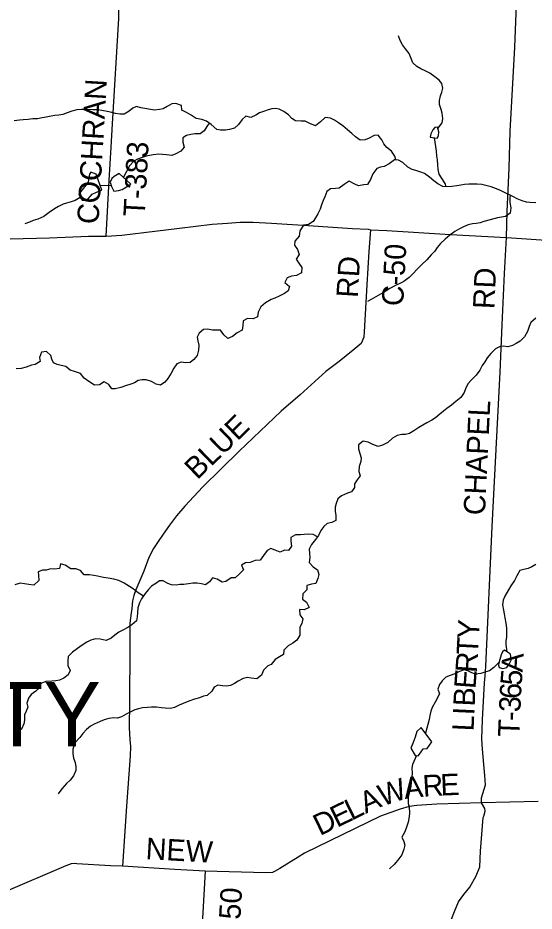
# Model space of a CAD drawing. Extents: x 1759416 to 2214760, y 252598 to 1116833.
# Drawn here: x 1943940 to 1951157, y 865784 to 878265 of the extents above; entities that cross this region are included whole.
import ezdxf

# ---------------------------------------------------------------- set-up
doc = ezdxf.new("R2010")
doc.units = 0
for name, color, linetype in [('GM_X_County_Road', 7, 'Continuous'), ('GM_X_County_Road_Text', 7, 'Continuous'), ('GM_X_Minor_Lake', 7, 'Continuous'), ('GM_X_Minor_River', 7, 'Continuous'), ('GM_X_State_Route', 7, 'Continuous'), ('GM_X_Township_Road', 7, 'Continuous'), ('GM_X_Township_Road_Text', 7, 'Continuous'), ('GM_X_Township_ROW', 7, 'Continuous'), ('GM_X_Township_Text', 7, 'Continuous')]:
    doc.layers.add(name, color=color, linetype=linetype)

msp = doc.modelspace()

# ---------------------------------------------------------------- linework, layer by layer
at = {"layer": 'GM_X_County_Road'}
for points in [[(1948871, 875304), (1948844, 875003), (1948818, 874537), (1948781, 873879), (1948778, 873804), (1948739, 873717), (1948625, 873621), (1948432, 873464), (1948245, 873326), (1947885, 872999), (1947619, 872769), (1947032, 872213), (1946524, 871714), (1946272, 871441), (1946157, 871307), (1946058, 871177), (1945969, 871049), (1945890, 870937), (1945835, 870851), (1945772, 870723), (1945701, 870533), (1945591, 870275), (1945562, 870192), (1945543, 870118), (1945531, 870012), (1945518, 869918), (1945507, 869803), (1945507, 869460), (1945502, 868708), (1945495, 868344), (1945504, 868182), (1945515, 868086), (1945509, 867953), (1945458, 867251), (1945404, 866410)], [(1951213, 867318), (1950423, 867297), (1949797, 867280), (1949517, 867259), (1949409, 867246), (1949284, 867211), (1949008, 867112), (1947949, 866593), (1947859, 866537), (1947603, 866380), (1947529, 866336), (1947499, 866324), (1947401, 866317), (1946559, 866342), (1946133, 866364), (1945404, 866410), (1945234, 866417), (1944763, 866446), (1944727, 866448), (1944687, 866443), (1944608, 866417), (1943740, 866043)], [(1946559, 866342), (1946509, 865435)]]:
    msp.add_lwpolyline(points, dxfattribs=at)
at = {"layer": 'GM_X_Minor_Lake'}
for points in [[(1949803, 876585), (1949819, 876619), (1949826, 876671), (1949807, 876736), (1949769, 876732), (1949741, 876700), (1949714, 876647), (1949705, 876599)], [(1949705, 876599), (1949803, 876585)], [(1945033, 876081), (1944998, 876097), (1944961, 876108), (1944942, 876082), (1944933, 876032), (1944924, 875972), (1944804, 875819), (1944791, 875801), (1944813, 875753), (1944838, 875718), (1944880, 875715), (1944923, 875739), (1944978, 875800), (1945038, 875828), (1945115, 875857)], [(1945034, 876080), (1944998, 876097), (1944961, 876108), (1944942, 876082), (1944933, 876032), (1944924, 875972), (1944804, 875819), (1944791, 875801), (1944813, 875753), (1944838, 875718), (1944880, 875715), (1944923, 875739), (1944978, 875800), (1945038, 875828), (1945115, 875857)], [(1945115, 875857), (1945033, 876081)], [(1945357, 876092), (1945288, 876047), (1945252, 876023), (1945229, 875971), (1945248, 875907), (1945279, 875842), (1945347, 875853), (1945400, 875865), (1945517, 875943)], [(1945517, 875943), (1945357, 876092)], [(1950743, 869429), (1950715, 869407), (1950698, 869365), (1950679, 869299), (1950666, 869251), (1950658, 869221), (1950669, 869187), (1950719, 869172), (1950774, 869190), (1950808, 869233), (1950835, 869291), (1950832, 869341), (1950829, 869373)], [(1950829, 869373), (1950743, 869429)], [(1949577, 868352), (1949516, 868292), (1949496, 868215), (1949467, 868139), (1949432, 868059), (1949492, 867960), (1949536, 867955), (1949569, 867997), (1949606, 868050), (1949664, 868058), (1949693, 868105), (1949728, 868151)], [(1949728, 868151), (1949577, 868352)]]:
    msp.add_lwpolyline(points, dxfattribs=at)
at = {"layer": 'GM_X_Minor_River'}
for points in [[(1949812, 876719), (1949870, 876797), (1949879, 876861), (1949872, 876933), (1949859, 876986), (1949836, 877054), (1949833, 877110), (1949850, 877174), (1949869, 877228), (1949880, 877282), (1949867, 877347), (1949830, 877397), (1949770, 877442), (1949699, 877491), (1949641, 877522), (1949571, 877553), (1949516, 877586), (1949461, 877639), (1949436, 877700), (1949409, 877768), (1949357, 877835), (1949316, 877890), (1949285, 877951), (1949262, 878013)], [(1949222, 876280), (1949212, 876331), (1949165, 876404), (1949098, 876455), (1949056, 876507), (1949029, 876562), (1948976, 876627), (1948920, 876622), (1948851, 876585), (1948797, 876563), (1948726, 876558), (1948659, 876603), (1948608, 876650), (1948550, 876701), (1948481, 876756), (1948422, 876801), (1948366, 876836), (1948312, 876863), (1948238, 876872), (1948171, 876813), (1948100, 876756), (1948021, 876789), (1947955, 876820), (1947899, 876823), (1947823, 876828), (1947771, 876860), (1947724, 876911), (1947659, 876956), (1947593, 876991), (1947541, 877000), (1947491, 876995), (1947441, 876981), (1947386, 876964), (1947318, 876939), (1947265, 876906), (1947197, 876873), (1947129, 876890), (1947076, 876844), (1947025, 876775), (1946968, 876723), (1946899, 876706), (1946843, 876697), (1946773, 876694), (1946721, 876707), (1946642, 876774), (1946579, 876821), (1946511, 876844), (1946433, 876857), (1946364, 876908), (1946298, 876943), (1946232, 876974), (1946225, 877039), (1946148, 877070), (1946093, 877063), (1946027, 877027), (1945972, 876994), (1945920, 876985), (1945850, 876974), (1945792, 876987), (1945716, 876998), (1945660, 877008), (1945598, 877025), (1945548, 877004), (1945495, 876961), (1945428, 876919), (1945366, 876920), (1945306, 876927), (1945252, 876942), (1945188, 876957), (1945112, 876972), (1945052, 876979), (1944990, 876982), (1944912, 876987), (1944830, 876986), (1944762, 876979), (1944695, 876960), (1944631, 876937), (1944568, 876917), (1944514, 876906), (1944458, 876899), (1944406, 876894), (1944335, 876879), (1944281, 876867), (1944213, 876856), (1944151, 876853), (1944082, 876846), (1944012, 876843), (1943962, 876838), (1943890, 876827)], [(1946613, 876795), (1946580, 876749), (1946546, 876687), (1946486, 876646), (1946416, 876647), (1946357, 876636), (1946297, 876620), (1946246, 876589), (1946245, 876527), (1946264, 876460), (1946219, 876403), (1946147, 876364), (1946090, 876340), (1946018, 876351), (1945962, 876356), (1945910, 876359), (1945830, 876352), (1945735, 876331), (1945677, 876314), (1945613, 876289), (1945560, 876262), (1945501, 876196), (1945415, 876038)], [(1949926, 875906), (1949913, 875952), (1949860, 876029), (1949831, 876083), (1949814, 876148), (1949809, 876210), (1949804, 876280), (1949799, 876339), (1949792, 876401), (1949783, 876469), (1949766, 876590)], [(1951179, 875681), (1951099, 875684), (1951049, 875689), (1950989, 875710), (1950920, 875737), (1950868, 875764), (1950812, 875793), (1950745, 875824), (1950687, 875851), (1950629, 875876), (1950558, 875905), (1950484, 875924), (1950428, 875935), (1950362, 875943), (1950294, 875944), (1950242, 875943), (1950183, 875936), (1950133, 875927), (1950077, 875917), (1950007, 875908), (1949947, 875905), (1949880, 875908), (1949809, 875945), (1949756, 875988), (1949694, 876041), (1949623, 876090), (1949571, 876111), (1949503, 876132), (1949451, 876147), (1949390, 876178), (1949323, 876243), (1949259, 876278), (1949207, 876281), (1949130, 876226), (1949061, 876188), (1949011, 876181), (1948959, 876160), (1948903, 876084), (1948870, 876009), (1948829, 875939), (1948775, 875934), (1948701, 875919), (1948641, 875946), (1948571, 875985), (1948502, 875935), (1948431, 875884), (1948379, 875881), (1948311, 875876), (1948258, 875839), (1948231, 875767), (1948208, 875713), (1948183, 875653), (1948166, 875593), (1948135, 875529), (1948102, 875470), (1948066, 875418), (1948003, 875377), (1947931, 875370), (1947883, 875290), (1947874, 875216), (1947811, 875145), (1947806, 875091), (1947849, 875030), (1947872, 874961), (1947829, 874892), (1947866, 874837), (1947909, 874776), (1947904, 874704), (1947834, 874667), (1947767, 874654), (1947703, 874631), (1947670, 874567), (1947735, 874512), (1947720, 874450), (1947667, 874415), (1947593, 874376), (1947532, 874350), (1947482, 874329), (1947403, 874282)], [(1945091, 875922), (1945242, 875928)], [(1944812, 875754), (1944740, 875715), (1944684, 875694), (1944621, 875677), (1944571, 875664), (1944508, 875630), (1944452, 875597), (1944377, 875548), (1944302, 875491), (1944221, 875454), (1944155, 875435), (1944100, 875411), (1944036, 875388)], [(1950827, 875785), (1950816, 875763), (1950819, 875686), (1950830, 875612), (1950824, 875536), (1950758, 875491), (1950703, 875479), (1950647, 875470), (1950595, 875457), (1950542, 875445), (1950456, 875421), (1950402, 875401), (1950347, 875392), (1950297, 875389), (1950235, 875374), (1950168, 875344), (1950114, 875319), (1950049, 875280), (1949978, 875231), (1949913, 875175), (1949848, 875112), (1949801, 875059), (1949768, 875007), (1949717, 874954), (1949656, 874886), (1949581, 874815), (1949516, 874748), (1949471, 874696), (1949410, 874639), (1949335, 874582), (1949280, 874554), (1949218, 874525), (1949141, 874482), (1949082, 874449), (1949008, 874406), (1948878, 874331), (1948828, 874302)], [(1947403, 874282), (1947336, 874227), (1947299, 874155), (1947290, 874087), (1947229, 874062), (1947149, 874067), (1947088, 874034), (1947083, 873967), (1947074, 873901), (1947006, 873866), (1946941, 873811), (1946874, 873786), (1946821, 873835), (1946772, 873900), (1946710, 873904), (1946659, 873903), (1946590, 873914), (1946533, 873913), (1946472, 873858), (1946446, 873806), (1946455, 873754), (1946468, 873691), (1946465, 873621), (1946444, 873549), (1946399, 873490), (1946348, 873452), (1946288, 873447), (1946222, 873454), (1946163, 873433), (1946118, 873373), (1946083, 873301), (1946034, 873228), (1945993, 873174), (1945936, 873133), (1945872, 873146), (1945809, 873185), (1945733, 873210), (1945677, 873207), (1945623, 873198), (1945568, 873166), (1945518, 873149), (1945445, 873124), (1945381, 873101), (1945302, 873084), (1945252, 873084), (1945211, 873143), (1945147, 873180), (1945081, 873137), (1945012, 873132), (1944945, 873175), (1944868, 873232), (1944813, 873297), (1944733, 873326), (1944669, 873343), (1944608, 873396), (1944544, 873407), (1944490, 873420), (1944438, 873445), (1944415, 873497), (1944400, 873548), (1944338, 873603), (1944268, 873592), (1944241, 873522), (1944252, 873462), (1944183, 873424), (1944131, 873411), (1944055, 873386), (1943984, 873365), (1943918, 873362)], [(1951182, 874070), (1951113, 874011), (1951088, 873953), (1951065, 873882), (1951024, 873810), (1950961, 873747), (1950908, 873715), (1950856, 873686), (1950789, 873667), (1950729, 873676), (1950673, 873668), (1950619, 873639), (1950551, 873574), (1950502, 873514), (1950466, 873461), (1950431, 873407), (1950398, 873341), (1950348, 873272), (1950279, 873204), (1950228, 873151), (1950197, 873083), (1950180, 873031), (1950131, 872960), (1950062, 872907), (1950003, 872855), (1949938, 872806), (1949888, 872769), (1949837, 872727), (1949776, 872676), (1949726, 872645), (1949657, 872607), (1949602, 872574), (1949544, 872541), (1949475, 872494), (1949414, 872458), (1949358, 872445), (1949306, 872442), (1949243, 872431), (1949179, 872391), (1949112, 872330), (1949037, 872293), (1948976, 872274), (1948903, 872305), (1948835, 872338), (1948767, 872349), (1948704, 872298), (1948703, 872242), (1948722, 872177), (1948738, 872119), (1948733, 872065), (1948712, 871995), (1948707, 871925), (1948724, 871868), (1948683, 871809), (1948644, 871755), (1948647, 871705), (1948604, 871641), (1948550, 871622), (1948465, 871585), (1948412, 871544), (1948389, 871482), (1948374, 871430), (1948377, 871368), (1948384, 871315), (1948387, 871243), (1948327, 871214), (1948266, 871199), (1948216, 871157), (1948177, 871102), (1948142, 871032), (1948101, 870976), (1948046, 870909), (1948014, 870841), (1948016, 870781), (1948021, 870725)], [(1948127, 871012), (1948070, 871045), (1947996, 871052), (1947941, 871047), (1947889, 871043), (1947821, 871042), (1947757, 871007), (1947754, 870953), (1947767, 870883), (1947722, 870821), (1947668, 870828), (1947605, 870799), (1947535, 870830), (1947478, 870853), (1947427, 870821), (1947372, 870752), (1947325, 870686), (1947255, 870685), (1947186, 870654), (1947122, 870651), (1947065, 870618), (1947092, 870553), (1947033, 870492), (1946976, 870440), (1946920, 870439), (1946849, 870388), (1946795, 870379), (1946724, 870422), (1946660, 870441), (1946619, 870385), (1946562, 870342), (1946506, 870355), (1946446, 870366), (1946386, 870366), (1946324, 870355), (1946260, 870350), (1946205, 870347), (1946151, 870340), (1946087, 870343), (1946035, 870361), (1945972, 870400), (1945922, 870397), (1945867, 870362), (1945810, 870324), (1945763, 870273), (1945721, 870221), (1945669, 870148), (1945642, 870090), (1945619, 870020), (1945612, 869952), (1945609, 869898), (1945598, 869842), (1945533, 869785), (1945475, 869749), (1945406, 869710), (1945350, 869683), (1945293, 869638), (1945242, 869596), (1945173, 869567), (1945089, 869582), (1945023, 869587), (1944959, 869572), (1944902, 869541), (1944838, 869500), (1944775, 869456), (1944704, 869403), (1944645, 869344), (1944640, 869282), (1944639, 869215), (1944670, 869145), (1944643, 869087), (1944582, 869038), (1944522, 869012), (1944471, 869003), (1944413, 868998), (1944331, 868991), (1944262, 868964), (1944247, 868908), (1944193, 868859), (1944124, 868813), (1944087, 868760), (1944066, 868688), (1944079, 868632), (1944056, 868580), (1944033, 868526), (1944032, 868452), (1944025, 868402), (1943990, 868326), (1943923, 868299)], [(1948021, 870725), (1948012, 870657), (1948069, 870594), (1948130, 870555), (1948145, 870490), (1948132, 870432), (1948105, 870362), (1948043, 870353), (1947978, 870332), (1947978, 870272), (1947925, 870216), (1947919, 870144), (1947973, 870099), (1948014, 870027), (1947941, 869994), (1947875, 869998), (1947882, 869926), (1947923, 869869), (1947910, 869803), (1947883, 869750), (1947882, 869695), (1947880, 869639), (1947840, 869572), (1947786, 869530), (1947717, 869493), (1947658, 869430), (1947655, 869370), (1947596, 869336), (1947536, 869299), (1947482, 869228), (1947432, 869212), (1947373, 869151), (1947348, 869079), (1947279, 869030), (1947203, 869041), (1947151, 869050), (1947091, 869033), (1947020, 868997), (1946967, 868966), (1946913, 868939), (1946855, 868926), (1946801, 868932), (1946737, 868941), (1946686, 868912), (1946651, 868856), (1946586, 868799), (1946534, 868786), (1946479, 868766), (1946407, 868745), (1946328, 868718), (1946252, 868685), (1946197, 868662), (1946129, 868629), (1946072, 868614), (1946000, 868619), (1945948, 868625), (1945878, 868632), (1945806, 868635), (1945750, 868630), (1945682, 868623), (1945627, 868612), (1945573, 868595), (1945519, 868569), (1945456, 868534), (1945387, 868497), (1945333, 868482), (1945281, 868484), (1945213, 868477), (1945144, 868456), (1945090, 868435), (1945007, 868396), (1944956, 868368), (1944898, 868321), (1944847, 868264), (1944804, 868208), (1944738, 868137), (1944709, 868049), (1944706, 867985), (1944719, 867922), (1944740, 867862), (1944749, 867798), (1944748, 867748), (1944719, 867676), (1944672, 867614), (1944621, 867567), (1944556, 867491), (1944503, 867422)], [(1945695, 870185), (1945623, 870233), (1945551, 870286), (1945500, 870321), (1945426, 870368), (1945353, 870403), (1945279, 870422), (1945203, 870437), (1945139, 870448), (1945053, 870465), (1945001, 870476), (1944941, 870481), (1944867, 870484), (1944816, 870543), (1944750, 870566), (1944678, 870565), (1944603, 870620), (1944537, 870635), (1944522, 870571), (1944451, 870560), (1944399, 870569), (1944335, 870548), (1944285, 870550), (1944222, 870527), (1944230, 870477), (1944231, 870405), (1944161, 870339), (1944095, 870346), (1944034, 870359), (1943970, 870368), (1943895, 870343)], [(1951179, 870628), (1951126, 870595), (1951072, 870570), (1951011, 870558), (1950959, 870545), (1950916, 870467), (1950885, 870404)], [(1950885, 870404), (1950831, 870328), (1950797, 870272), (1950747, 870185), (1950726, 870131), (1950717, 870065), (1950730, 869989), (1950737, 869936), (1950748, 869882), (1950761, 869808), (1950770, 869739), (1950771, 869685), (1950770, 869613), (1950763, 869561), (1950761, 869511), (1950775, 869408)], [(1950670, 869264), (1950595, 869190), (1950535, 869141), (1950484, 869127), (1950414, 869106), (1950339, 869097), (1950284, 869112), (1950230, 869141), (1950178, 869156), (1950116, 869133), (1950047, 869101), (1949983, 869078), (1949922, 869053), (1949871, 869004), (1949834, 868952), (1949813, 868886), (1949834, 868822), (1949772, 868702), (1949731, 868630), (1949712, 868577), (1949699, 868517), (1949692, 868463), (1949639, 868269)], [(1949514, 867957), (1949458, 867832), (1949449, 867780), (1949452, 867716), (1949448, 867656), (1949440, 867583), (1949432, 867527), (1949416, 867449), (1949395, 867381), (1949394, 867289), (1949409, 867237), (1949414, 867159), (1949409, 867108), (1949394, 867026), (1949366, 866943), (1949343, 866881), (1949308, 866819), (1949337, 866756), (1949349, 866704), (1949336, 866650), (1949306, 866572), (1949265, 866515), (1949206, 866441), (1949135, 866376)]]:
    msp.add_lwpolyline(points, dxfattribs=at)
at = {"layer": 'GM_X_State_Route'}
msp.add_lwpolyline([(1943833, 875177), (1944382, 875191), (1944926, 875214), (1945176, 875214), (1945391, 875231), (1945700, 875266), (1946200, 875325), (1946656, 875385), (1946869, 875398), (1947049, 875411), (1947228, 875409), (1947484, 875395), (1947996, 875362), (1948617, 875322), (1948835, 875311), (1948871, 875304), (1949099, 875295), (1949989, 875238), (1950772, 875196), (1951395, 875153)], dxfattribs=at)
at = {"layer": 'GM_X_Township_Road'}
for points in [[(1945264, 876786), (1945351, 878255), (1945356, 879217), (1945373, 879477), (1945394, 879799), (1945401, 879879)], [(1950772, 875196), (1950782, 875559), (1950807, 876164), (1950823, 876680), (1950888, 877856), (1950921, 878694), (1950937, 879135), (1950955, 879498), (1950952, 879587)], [(1945176, 875214), (1945214, 875993), (1945245, 876460), (1945264, 876786)], [(1950423, 867297), (1950422, 867366), (1950475, 867551), (1950468, 867678), (1950454, 867831), (1950435, 868049), (1950425, 868192), (1950435, 868455), (1950461, 868976), (1950473, 869072), (1950482, 869201), (1950572, 871160), (1950681, 873313), (1950708, 873976), (1950743, 874692), (1950772, 875196)]]:
    msp.add_lwpolyline(points, dxfattribs=at)
at = {"layer": 'GM_X_Township_ROW'}
msp.add_lwpolyline([(1949949, 865415), (1949955, 865457), (1949982, 865624), (1950043, 865778), (1950102, 865916), (1950175, 866016), (1950256, 866118), (1950345, 866278), (1950396, 866404), (1950406, 866621), (1950445, 867090), (1950455, 867113), (1950471, 867180), (1950468, 867219), (1950423, 867297)], dxfattribs=at)

# ---------------------------------------------------------------- texts
at = {"layer": 'GM_X_County_Road_Text'}
for s, rotation, p in [('C-50', 86.9156, (1949325, 874232)), ('RD', 86.5482, (1948691, 874349)), ('BLUE', 44.0716, (1946447, 871802)), ('W', 18.0657, (1949035, 867247)), ('A', 6.839, (1949350, 867351)), ('R', 3.7261, (1949608, 867382)), ('E', 2.2505, (1949852, 867398)), ('A', 24.106, (1948801, 867142)), ('L', 25.9728, (1948602, 867045)), ('E', 26.0519, (1948401, 866946)), ('D', 26.0535, (1948163, 866831)), ('NEW', 356.7217, (1945721, 866512)), ('C-50', 86.5738, (1947024, 865237))]:
    msp.add_text(s, height=300, rotation=rotation, dxfattribs=at).set_placement(p)
at = {"layer": 'GM_X_Township_Road_Text'}
for s, rotation, p in [('COCHRAN', 86.6335, (1945066, 875377)), ('T-383', 86.9426, (1945713, 875483)), ('RD', 87.5099, (1950601, 874192)), ('CHAPEL', 87.2576, (1950469, 871311)), ('Y', 87.0629, (1950383, 869584)), ('T', 87.0241, (1950371, 869360)), ('R', 85.9949, (1950354, 869108)), ('A', 86.4157, (1950996, 869117)), ('E', 85.8909, (1950337, 868884)), ('5', 85.2588, (1950981, 868926)), ('B', 87.3333, (1950326, 868640)), ('6', 87.2044, (1950972, 868744)), ('3', 87.5326, (1950964, 868560)), ('I', 87.4233, (1950321, 868517)), ('L', 87.4321, (1950310, 868293)), ('-', 87.6342, (1950959, 868437)), ('T', 87.6551, (1950950, 868213))]:
    msp.add_text(s, height=300, rotation=rotation, dxfattribs=at).set_placement(p)
at = {"layer": 'GM_X_Township_Text'}
msp.add_text('LIBERTY', height=900, rotation=0, dxfattribs=at).set_placement((1940084, 868086))

doc.saveas('drawing.dxf')
